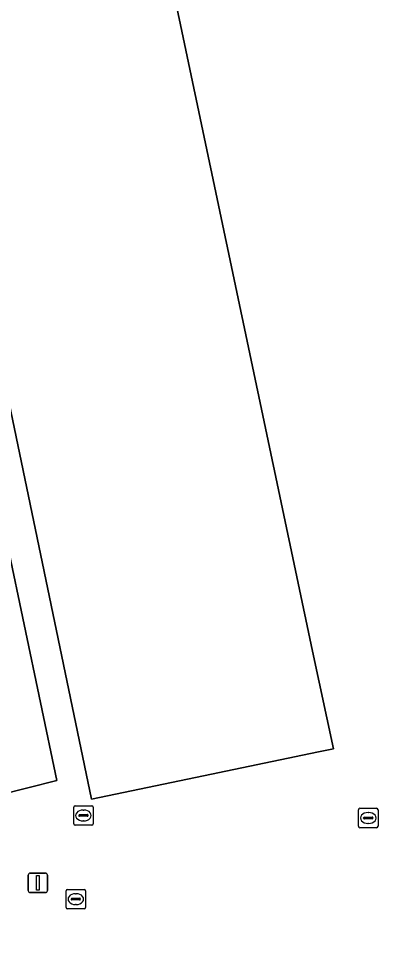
# Model space of a CAD drawing. Extents: x 162989 to 165008, y 383432 to 384338.
# Drawn here: x 164390.98 to 164409.99, y 384139.82 to 384187.96 of the extents above; entities that cross this region are included whole.
import ezdxf

# ---------------------------------------------------------------- set-up
doc = ezdxf.new("R2010")
doc.units = 0
for name, color, linetype in [('IMGEO_Erf', 7, 'Continuous'), ('IMGEO_Kolk', 7, 'Continuous'), ('IMGEO_Lichtmast', 7, 'Continuous'), ('IMGEO_Pand', 7, 'Continuous'), ('IMGEO_Parkeervlak_open', 7, 'Continuous'), ('IMGEO_Rioolput', 7, 'Continuous')]:
    doc.layers.add(name, color=color, linetype=linetype)

msp = doc.modelspace()

# ---------------------------------------------------------------- linework, layer by layer
at = {"layer": 'IMGEO_Erf'}
msp.add_lwpolyline([(164424.91, 384160.232), (164417.915, 384193.515), (164398.845, 384189.857), (164406.086, 384155.41), (164407.172, 384150.393), (164406.399, 384150.232), (164400.081, 384148.92), (164394.73, 384147.808), (164383.164, 384203.343), (164414.447, 384210.113), (164414.15, 384211.527), (164489, 384227.27), (164500, 384229.584), (164536.198, 384237.198), (164537.225, 384232.305), (164548.614, 384178.063), (164501.388, 384168.148), (164500, 384174.772), (164492.359, 384211.239), (164472.947, 384207.159), (164477.832, 384183.916), (164483.936, 384185.199), (164486.464, 384173.17)], close=True, dxfattribs=at)
msp.add_lwpolyline([(164381.768, 384179.978), (164386.205, 384180.87), (164392.934, 384148.766), (164389.942, 384148.002), (164390.326, 384146.2), (164389.742, 384146.077), (164390.494, 384142.366), (164390.088, 384142.547), (164383.034, 384141.41), (164382.624, 384141.317), (164377.837, 384140.384), (164380.164, 384129.469), (164381.545, 384130.246), (164385.796, 384132.702), (164393.459, 384134.347), (164395.78, 384134.85), (164403.697, 384136.493), (164405.71, 384136.911), (164408.733, 384137.538)], dxfattribs=at)
at = {"layer": 'IMGEO_Kolk'}
for p, q in [((164393.42, 384142.233), (164393.42, 384143.085)), ((164393.495, 384143.159), (164394.347, 384143.159)), ((164393.908, 384142.939), (164393.933, 384142.939)), ((164394.421, 384143.085), (164394.421, 384142.233)), ((164393.679, 384142.653), (164393.679, 384142.665)), ((164394.117, 384142.616), (164393.719, 384142.616)), ((164393.722, 384142.702), (164394.12, 384142.702)), ((164393.931, 384142.379), (164393.906, 384142.379)), ((164394.163, 384142.665), (164394.163, 384142.653)), ((164394.347, 384142.159), (164393.495, 384142.159))]:
    msp.add_line(p, q, dxfattribs=at)
for points in [[(164393.42, 384142.233), (164393.42, 384143.085)], [(164393.495, 384143.159), (164394.347, 384143.159)], [(164394.421, 384143.085), (164394.421, 384142.233)], [(164394.347, 384142.159), (164393.495, 384142.159)]]:
    msp.add_lwpolyline(points, dxfattribs=at)
for centre, radius, start, end in [((164393.497, 384143.083), 0.0765, 91.552, 178.448), ((164393.497, 384143.083), 0.0765, 91.552, 178.448), ((164394.345, 384143.083), 0.0765, 1.552, 88.448), ((164394.345, 384143.083), 0.0765, 1.552, 88.448), ((164393.719, 384142.662), 0.0403, 85.8775, 175.7526), ((164393.716, 384142.652), 0.0366, 178.938, 274.7102), ((164394.12, 384142.659), 0.043, 264.8664, 352.4533), ((164394.124, 384142.664), 0.0386, 1.7309, 96.639), ((164393.497, 384142.235), 0.0765, 181.552, 268.448), ((164393.497, 384142.235), 0.0765, 181.552, 268.448), ((164394.345, 384142.235), 0.0765, 271.552, 358.448), ((164394.345, 384142.235), 0.0765, 271.552, 358.448)]:
    msp.add_arc(centre, radius, start, end, dxfattribs=at)
for centre, major_axis, ratio, start_param, end_param in [((164393.907, 384142.659), (-0.387, 0.002), 0.722429, 4.712389, 7.853982), ((164393.932, 384142.659), (-0.39, 0.002), 0.717154, 1.570796, 4.712389)]:
    msp.add_ellipse(centre, major_axis=major_axis, ratio=ratio, start_param=start_param, end_param=end_param, dxfattribs=at)
at = {"layer": 'IMGEO_Lichtmast'}
for p, q in [((164391.468, 384143.096), (164391.468, 384143.896)), ((164391.468, 384143.896), (164391.468, 384143.096)), ((164391.568, 384143.996), (164392.358, 384143.996)), ((164392.358, 384143.996), (164391.568, 384143.996)), ((164392.458, 384143.896), (164392.458, 384143.096)), ((164392.458, 384143.096), (164392.458, 384143.896)), ((164392.358, 384142.996), (164391.568, 384142.996)), ((164391.568, 384142.996), (164392.358, 384142.996))]:
    msp.add_line(p, q, dxfattribs=at)
msp.add_lwpolyline([(164391.888, 384143.871), (164392.038, 384143.871), (164392.038, 384143.121), (164391.888, 384143.121), (164391.888, 384143.871)], dxfattribs=at)
for centre, start, end in [((164391.568, 384143.896), 90, 180), ((164391.568, 384143.896), 90, 180), ((164392.358, 384143.896), 0, 90), ((164392.358, 384143.896), 360, 90), ((164391.568, 384143.096), 180, 270), ((164391.568, 384143.096), 180, 270), ((164392.358, 384143.096), 270, 0), ((164392.358, 384143.096), 270, 0)]:
    msp.add_arc(centre, 0.1, start, end, dxfattribs=at)
at = {"layer": 'IMGEO_Pand'}
msp.add_lwpolyline([(164398.845, 384189.857), (164417.915, 384193.515), (164414.447, 384210.113), (164383.164, 384203.343), (164394.73, 384147.808), (164400.081, 384148.92), (164406.399, 384150.232), (164407.172, 384150.393), (164406.086, 384155.41)], close=True, dxfattribs=at)
at = {"layer": 'IMGEO_Parkeervlak_open'}
msp.add_lwpolyline([(164381.181, 384180.394), (164388.125, 384147.323), (164388.509, 384147.691), (164389.942, 384148.002), (164392.934, 384148.766), (164386.205, 384180.87), (164381.768, 384179.978)], dxfattribs=at)
at = {"layer": 'IMGEO_Rioolput'}
for p, q in [((164393.81, 384146.537), (164393.81, 384147.389)), ((164393.885, 384147.463), (164394.737, 384147.463)), ((164394.298, 384147.243), (164394.323, 384147.243)), ((164394.811, 384147.389), (164394.811, 384146.537)), ((164408.462, 384146.407), (164408.462, 384147.259)), ((164408.537, 384147.333), (164409.389, 384147.333)), ((164408.95, 384147.113), (164408.975, 384147.113)), ((164409.463, 384147.259), (164409.463, 384146.407)), ((164394.069, 384146.957), (164394.069, 384146.969)), ((164394.507, 384146.92), (164394.109, 384146.92)), ((164394.112, 384147.006), (164394.51, 384147.006)), ((164394.321, 384146.683), (164394.296, 384146.683)), ((164394.553, 384146.969), (164394.553, 384146.957)), ((164408.721, 384146.827), (164408.721, 384146.839)), ((164409.159, 384146.79), (164408.761, 384146.79)), ((164408.764, 384146.876), (164409.162, 384146.876)), ((164409.205, 384146.839), (164409.205, 384146.827)), ((164394.737, 384146.463), (164393.885, 384146.463)), ((164409.389, 384146.333), (164408.537, 384146.333)), ((164408.973, 384146.553), (164408.948, 384146.553))]:
    msp.add_line(p, q, dxfattribs=at)
for points in [[(164393.81, 384146.537), (164393.81, 384147.389)], [(164393.885, 384147.463), (164394.737, 384147.463)], [(164394.811, 384147.389), (164394.811, 384146.537)], [(164408.462, 384146.407), (164408.462, 384147.259)], [(164408.537, 384147.333), (164409.389, 384147.333)], [(164409.463, 384147.259), (164409.463, 384146.407)], [(164394.737, 384146.463), (164393.885, 384146.463)], [(164409.389, 384146.333), (164408.537, 384146.333)]]:
    msp.add_lwpolyline(points, dxfattribs=at)
for centre, radius, start, end in [((164393.887, 384147.387), 0.0765, 91.552, 178.448), ((164393.887, 384147.387), 0.0765, 91.552, 178.448), ((164394.735, 384147.387), 0.0765, 1.552, 88.448), ((164394.735, 384147.387), 0.0765, 1.552, 88.448), ((164408.539, 384147.257), 0.0765, 91.552, 178.448), ((164408.539, 384147.257), 0.0765, 91.552, 178.448), ((164409.387, 384147.257), 0.0765, 1.552, 88.448), ((164409.387, 384147.257), 0.0765, 1.552, 88.448), ((164394.109, 384146.966), 0.0403, 85.8775, 175.7526), ((164394.106, 384146.956), 0.0366, 178.938, 274.7102), ((164394.51, 384146.963), 0.043, 264.8664, 352.4533), ((164394.514, 384146.968), 0.0386, 1.7309, 96.639), ((164408.761, 384146.836), 0.0403, 85.8775, 175.7526), ((164408.758, 384146.826), 0.0366, 178.938, 274.7102), ((164409.162, 384146.833), 0.043, 264.8664, 352.4533), ((164409.166, 384146.838), 0.0386, 1.7309, 96.639), ((164393.887, 384146.539), 0.0765, 181.552, 268.448), ((164393.887, 384146.539), 0.0765, 181.552, 268.448), ((164394.735, 384146.539), 0.0765, 271.552, 358.448), ((164394.735, 384146.539), 0.0765, 271.552, 358.448), ((164408.539, 384146.409), 0.0765, 181.552, 268.448), ((164408.539, 384146.409), 0.0765, 181.552, 268.448), ((164409.387, 384146.409), 0.0765, 271.552, 358.448), ((164409.387, 384146.409), 0.0765, 271.552, 358.448)]:
    msp.add_arc(centre, radius, start, end, dxfattribs=at)
for centre, major_axis, ratio, start_param, end_param in [((164394.297, 384146.963), (-0.387, 0.002), 0.722429, 4.712389, 7.853982), ((164394.322, 384146.963), (-0.39, 0.002), 0.717154, 1.570796, 4.712389), ((164408.949, 384146.833), (-0.387, 0.002), 0.722429, 4.712389, 7.853982), ((164408.974, 384146.833), (-0.39, 0.002), 0.717154, 1.570796, 4.712389)]:
    msp.add_ellipse(centre, major_axis=major_axis, ratio=ratio, start_param=start_param, end_param=end_param, dxfattribs=at)

doc.saveas('drawing.dxf')
